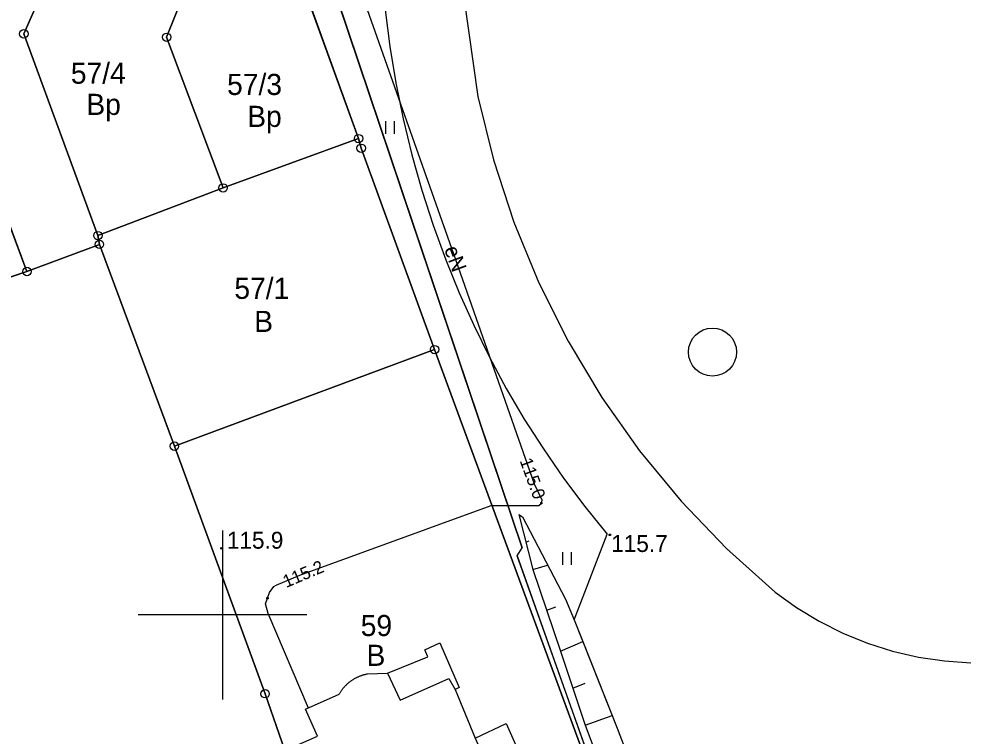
# Model space of a CAD drawing. Extents: x 6434771 to 6436222, y 5663454 to 5664782.
# Drawn here: x 6435287.9 to 6435344.1, y 5664292.8 to 5664335.3 of the extents above; entities that cross this region are included whole.
import ezdxf

# ---------------------------------------------------------------- set-up
doc = ezdxf.new("R2010")
doc.units = 0
for name, color, linetype in [('Warstwa 1', 7, 'Continuous'), ('Warstwa 10', 7, 'Continuous'), ('Warstwa 12', 7, 'Continuous'), ('Warstwa 13', 7, 'Continuous'), ('Warstwa 14', 7, 'Continuous'), ('Warstwa 15', 7, 'Continuous'), ('Warstwa 2', 7, 'Continuous'), ('Warstwa 20', 7, 'Continuous'), ('Warstwa 21', 7, 'Continuous'), ('Warstwa 4', 7, 'Continuous'), ('Warstwa 5', 7, 'Continuous'), ('Warstwa 6', 7, 'Continuous'), ('Warstwa 63', 7, 'Continuous'), ('Warstwa 7', 7, 'Continuous'), ('Warstwa 9', 7, 'Continuous')]:
    doc.layers.add(name, color=color, linetype=linetype)

msp = doc.modelspace()

# ---------------------------------------------------------------- linework, layer by layer
at = {"layer": 'Warstwa 1'}
for p, q in [((6435304.188, 5664338.883), (6435308.059, 5664328.214)), ((6435304.188, 5664338.883), (6435308.059, 5664328.214)), ((6435288.23, 5664334.42), (6435289.37, 5664337.02)), ((6435288.23, 5664334.42), (6435289.37, 5664337.02)), ((6435296.691, 5664334.213), (6435297.785, 5664336.98)), ((6435296.691, 5664334.213), (6435297.785, 5664336.98)), ((6435288.23, 5664334.42), (6435292.62, 5664322.47)), ((6435288.23, 5664334.42), (6435292.62, 5664322.47)), ((6435296.691, 5664334.213), (6435300.033, 5664325.291)), ((6435296.691, 5664334.213), (6435300.033, 5664325.291)), ((6435283.81, 5664332.65), (6435288.42, 5664320.34)), ((6435283.81, 5664332.65), (6435288.42, 5664320.34)), ((6435300.033, 5664325.291), (6435308.059, 5664328.214)), ((6435300.033, 5664325.291), (6435308.059, 5664328.214)), ((6435308.059, 5664328.214), (6435308.212, 5664327.642)), ((6435308.059, 5664328.214), (6435308.212, 5664327.642)), ((6435308.212, 5664327.642), (6435312.558, 5664315.718)), ((6435308.212, 5664327.642), (6435312.558, 5664315.718)), ((6435292.62, 5664322.47), (6435300.033, 5664325.291)), ((6435292.62, 5664322.47), (6435300.033, 5664325.291)), ((6435292.62, 5664322.47), (6435292.71, 5664321.95)), ((6435292.62, 5664322.47), (6435292.71, 5664321.95)), ((6435288.42, 5664320.34), (6435292.71, 5664321.95)), ((6435288.42, 5664320.34), (6435292.71, 5664321.95)), ((6435292.71, 5664321.95), (6435297.148, 5664309.994)), ((6435292.71, 5664321.95), (6435297.148, 5664309.994)), ((6435279.848, 5664317.495), (6435288.42, 5664320.34)), ((6435279.848, 5664317.495), (6435288.42, 5664320.34)), ((6435297.148, 5664309.994), (6435312.558, 5664315.718)), ((6435297.148, 5664309.994), (6435312.558, 5664315.718)), ((6435312.558, 5664315.718), (6435328.967, 5664271.142)), ((6435312.558, 5664315.718), (6435328.967, 5664271.142)), ((6435297.148, 5664309.994), (6435302.52, 5664295.337)), ((6435297.148, 5664309.994), (6435302.52, 5664295.337)), ((6435302.52, 5664295.337), (6435303.689, 5664291.982)), ((6435302.52, 5664295.337), (6435303.689, 5664291.982))]:
    msp.add_line(p, q, dxfattribs=at)
msp.add_lwpolyline([(6435305.62, 5664292.819), (6435304.919, 5664294.417), (6435306.91, 5664295.313), (6435306.927, 5664295.344), (6435306.946, 5664295.375), (6435306.964, 5664295.405), (6435306.982, 5664295.434), (6435307.002, 5664295.464), (6435307.022, 5664295.494), (6435307.042, 5664295.523), (6435307.063, 5664295.552), (6435307.084, 5664295.58), (6435307.105, 5664295.609), (6435307.127, 5664295.637), (6435307.149, 5664295.664), (6435307.172, 5664295.691), (6435307.195, 5664295.718), (6435307.218, 5664295.745), (6435307.242, 5664295.771), (6435307.267, 5664295.797), (6435307.291, 5664295.823), (6435307.316, 5664295.847), (6435307.342, 5664295.872), (6435307.367, 5664295.897), (6435307.393, 5664295.921), (6435307.42, 5664295.944), (6435307.447, 5664295.968), (6435307.473, 5664295.991), (6435307.501, 5664296.013), (6435307.529, 5664296.035), (6435307.557, 5664296.057), (6435307.585, 5664296.078), (6435307.613, 5664296.099), (6435307.643, 5664296.12), (6435307.672, 5664296.139), (6435307.701, 5664296.159), (6435307.731, 5664296.178), (6435307.762, 5664296.197), (6435307.792, 5664296.216), (6435307.822, 5664296.233), (6435307.853, 5664296.251), (6435307.884, 5664296.268), (6435307.916, 5664296.284), (6435307.948, 5664296.3), (6435307.979, 5664296.315), (6435308.011, 5664296.331), (6435308.043, 5664296.346), (6435308.077, 5664296.359), (6435308.109, 5664296.373), (6435308.142, 5664296.387), (6435308.175, 5664296.399), (6435308.208, 5664296.411), (6435308.241, 5664296.423), (6435308.276, 5664296.434), (6435308.31, 5664296.445), (6435308.343, 5664296.455), (6435308.377, 5664296.465), (6435308.411, 5664296.474), (6435308.446, 5664296.483), (6435308.48, 5664296.491), (6435308.515, 5664296.499), (6435308.549, 5664296.507), (6435308.584, 5664296.513), (6435309.765, 5664296.549), (6435312.157, 5664297.53), (6435311.972, 5664297.942), (6435312.867, 5664298.352), (6435314.015, 5664295.697), (6435313.773, 5664295.58), (6435314.968, 5664292.705), (6435316.789, 5664293.573), (6435318.96, 5664288.676)], dxfattribs=at)
msp.add_circle((6435329.014, 5664315.569), 1.423, dxfattribs=at)
at = {"layer": 'Warstwa 10'}
for p, q in [((6435317.546, 5664305.946), (6435317.77, 5664305.816)), ((6435317.546, 5664305.946), (6435318.371, 5664302.695)), ((6435317.77, 5664305.816), (6435320.305, 5664300.928)), ((6435317.958, 5664304.321), (6435318.165, 5664304.382)), ((6435318.371, 5664302.695), (6435319.252, 5664302.958)), ((6435318.371, 5664302.695), (6435320.02, 5664297.862)), ((6435320.305, 5664300.928), (6435320.817, 5664299.711)), ((6435319.195, 5664300.279), (6435319.729, 5664300.483)), ((6435320.817, 5664299.711), (6435321.328, 5664298.43)), ((6435320.02, 5664297.862), (6435321.328, 5664298.43)), ((6435321.328, 5664298.43), (6435323.081, 5664294.037)), ((6435320.02, 5664297.862), (6435321.465, 5664293.478)), ((6435320.743, 5664295.67), (6435321.472, 5664295.955)), ((6435321.465, 5664293.478), (6435323.076, 5664294.05)), ((6435323.081, 5664294.037), (6435323.378, 5664293.293)), ((6435321.465, 5664293.478), (6435323.042, 5664289.338)), ((6435323.378, 5664293.293), (6435324.582, 5664290.098))]:
    msp.add_line(p, q, dxfattribs=at)
for centre in [(6435288.23, 5664334.42), (6435296.691, 5664334.213), (6435308.059, 5664328.214), (6435308.059, 5664328.214), (6435308.212, 5664327.642), (6435308.212, 5664327.642), (6435300.033, 5664325.291), (6435292.62, 5664322.47), (6435292.71, 5664321.95), (6435288.42, 5664320.34), (6435312.558, 5664315.718), (6435312.558, 5664315.718), (6435297.148, 5664309.994), (6435302.52, 5664295.337)]:
    msp.add_circle(centre, 0.25, dxfattribs=at)
at = {"layer": 'Warstwa 12'}
msp.add_lwpolyline([(6435305.081, 5664294.49), (6435302.711, 5664300.081), (6435302.539, 5664300.651), (6435302.786, 5664301.334), (6435303.028, 5664301.69), (6435303.176, 5664301.769), (6435304.585, 5664302.349), (6435315.911, 5664306.482), (6435318.736, 5664306.476), (6435318.886, 5664306.623), (6435318.919, 5664306.801), (6435318.483, 5664307.756), (6435313.7, 5664321.376), (6435308.343, 5664336.525), (6435304.293, 5664348.06), (6435300.96, 5664347.9)], dxfattribs=at)
at = {"layer": 'Warstwa 13'}
for centre in [(6435322.934, 5664304.747), (6435299.939, 5664303.944)]:
    msp.add_circle(centre, 0.045, dxfattribs=at)
at = {"layer": 'Warstwa 14'}
for centre in [(6435318.886, 5664306.623), (6435302.663, 5664300.993)]:
    msp.add_circle(centre, 0.045, dxfattribs=at)
at = {"layer": 'Warstwa 2'}
for points in [[(6435328.967, 5664271.142), (6435317.44, 5664303.507), (6435317.745, 5664303.983), (6435302.648, 5664348.803)], [(6435292.713, 5664321.949), (6435288.42, 5664320.34), (6435283.81, 5664332.65), (6435283.51, 5664333.86)], [(6435297.148, 5664309.994), (6435292.713, 5664321.949)], [(6435303.689, 5664291.982), (6435302.52, 5664295.337), (6435297.148, 5664309.994)]]:
    msp.add_lwpolyline(points, dxfattribs=at)
at = {"layer": 'Warstwa 20'}
for p, q in [((6435317.546, 5664305.946), (6435318.371, 5664302.695)), ((6435318.371, 5664302.695), (6435320.02, 5664297.862)), ((6435320.02, 5664297.862), (6435321.465, 5664293.478)), ((6435321.465, 5664293.478), (6435323.042, 5664289.338))]:
    msp.add_line(p, q, dxfattribs=at)
at = {"layer": 'Warstwa 21'}
for p, q in [((6435317.546, 5664305.946), (6435317.77, 5664305.816)), ((6435317.77, 5664305.816), (6435320.305, 5664300.928)), ((6435320.305, 5664300.928), (6435320.817, 5664299.711)), ((6435320.817, 5664299.711), (6435321.328, 5664298.43)), ((6435321.328, 5664298.43), (6435323.081, 5664294.037)), ((6435323.081, 5664294.037), (6435323.378, 5664293.293)), ((6435323.378, 5664293.293), (6435324.582, 5664290.098))]:
    msp.add_line(p, q, dxfattribs=at)
at = {"layer": 'Warstwa 4'}
for points in [[(6435308.584, 5664296.513), (6435309.765, 5664296.549), (6435310.516, 5664294.96), (6435313.401, 5664296.235), (6435313.773, 5664295.58), (6435314.968, 5664292.705), (6435317.12, 5664287.898), (6435319.609, 5664282.017), (6435314.06, 5664279.614), (6435313.234, 5664281.605), (6435309.071, 5664279.765), (6435303.689, 5664291.982)], [(6435306.91, 5664295.313), (6435306.927, 5664295.344), (6435306.946, 5664295.375), (6435306.964, 5664295.405), (6435306.982, 5664295.434), (6435307.002, 5664295.464), (6435307.022, 5664295.494), (6435307.042, 5664295.523), (6435307.063, 5664295.552), (6435307.084, 5664295.58), (6435307.105, 5664295.609), (6435307.127, 5664295.637), (6435307.149, 5664295.664), (6435307.172, 5664295.691), (6435307.195, 5664295.718), (6435307.218, 5664295.745), (6435307.242, 5664295.771), (6435307.267, 5664295.797), (6435307.291, 5664295.823), (6435307.316, 5664295.847), (6435307.342, 5664295.872), (6435307.367, 5664295.897), (6435307.393, 5664295.921), (6435307.42, 5664295.944), (6435307.447, 5664295.968), (6435307.473, 5664295.991), (6435307.501, 5664296.013), (6435307.529, 5664296.035), (6435307.557, 5664296.057), (6435307.585, 5664296.078), (6435307.613, 5664296.099), (6435307.643, 5664296.12), (6435307.672, 5664296.139), (6435307.701, 5664296.159), (6435307.731, 5664296.178), (6435307.762, 5664296.197), (6435307.792, 5664296.216), (6435307.822, 5664296.233), (6435307.853, 5664296.251), (6435307.884, 5664296.268), (6435307.916, 5664296.284), (6435307.948, 5664296.3), (6435307.979, 5664296.315), (6435308.011, 5664296.331), (6435308.043, 5664296.346), (6435308.077, 5664296.359), (6435308.109, 5664296.373), (6435308.142, 5664296.387), (6435308.175, 5664296.399), (6435308.208, 5664296.411), (6435308.241, 5664296.423), (6435308.276, 5664296.434), (6435308.31, 5664296.445), (6435308.343, 5664296.455), (6435308.377, 5664296.465), (6435308.411, 5664296.474), (6435308.446, 5664296.483), (6435308.48, 5664296.491), (6435308.515, 5664296.499), (6435308.549, 5664296.507), (6435308.584, 5664296.513)], [(6435303.689, 5664291.982), (6435305.62, 5664292.819), (6435304.919, 5664294.417), (6435306.91, 5664295.313)]]:
    msp.add_lwpolyline(points, dxfattribs=at)
at = {"layer": 'Warstwa 5'}
for p, q in [((6435302.648, 5664348.803), (6435317.745, 5664303.983)), ((6435309.625, 5664335.832), (6435309.901, 5664333.667)), ((6435309.901, 5664333.667), (6435310.257, 5664331.513)), ((6435283.81, 5664332.65), (6435288.42, 5664320.34)), ((6435310.257, 5664331.513), (6435310.694, 5664329.374)), ((6435310.694, 5664329.374), (6435311.21, 5664327.253)), ((6435309.68, 5664328.5), (6435309.68, 5664329.25)), ((6435310.18, 5664328.5), (6435310.18, 5664329.25)), ((6435311.21, 5664327.253), (6435311.805, 5664325.153)), ((6435311.805, 5664325.153), (6435312.477, 5664323.076)), ((6435312.477, 5664323.076), (6435313.227, 5664321.026)), ((6435288.42, 5664320.34), (6435292.713, 5664321.949)), ((6435292.713, 5664321.949), (6435297.148, 5664309.994)), ((6435313.227, 5664321.026), (6435314.014, 5664319.076)), ((6435314.014, 5664319.076), (6435314.872, 5664317.156)), ((6435314.872, 5664317.156), (6435315.801, 5664315.269)), ((6435315.801, 5664315.269), (6435316.799, 5664313.418)), ((6435316.799, 5664313.418), (6435317.865, 5664311.605)), ((6435317.865, 5664311.605), (6435318.998, 5664309.833)), ((6435297.148, 5664309.994), (6435302.52, 5664295.337)), ((6435318.998, 5664309.833), (6435320.195, 5664308.104)), ((6435320.195, 5664308.104), (6435321.456, 5664306.42)), ((6435321.456, 5664306.42), (6435322.778, 5664304.785)), ((6435317.546, 5664305.946), (6435318.371, 5664302.695)), ((6435317.546, 5664305.946), (6435317.77, 5664305.816)), ((6435317.77, 5664305.816), (6435320.305, 5664300.928)), ((6435320.817, 5664299.711), (6435322.778, 5664304.785)), ((6435317.44, 5664303.507), (6435317.745, 5664303.983)), ((6435317.44, 5664303.507), (6435328.967, 5664271.142)), ((6435320.159, 5664302.967), (6435320.159, 5664303.717)), ((6435320.659, 5664302.967), (6435320.659, 5664303.717)), ((6435318.371, 5664302.695), (6435320.02, 5664297.862)), ((6435320.305, 5664300.928), (6435320.817, 5664299.711)), ((6435320.02, 5664297.862), (6435321.465, 5664293.478)), ((6435302.52, 5664295.337), (6435303.689, 5664291.982)), ((6435321.465, 5664293.478), (6435323.042, 5664289.338))]:
    msp.add_line(p, q, dxfattribs=at)
at = {"layer": 'Warstwa 6'}
msp.add_lwpolyline([(6435327.723, 5664423.322), (6435319.733, 5664392.043), (6435306.509, 5664388.452), (6435300.533, 5664386.274), (6435288.252, 5664382.112), (6435301.901, 5664344.851), (6435302.896, 5664342.009), (6435304.062, 5664339.224), (6435304.188, 5664338.883), (6435308.059, 5664328.214), (6435308.212, 5664327.642), (6435312.558, 5664315.718), (6435328.967, 5664271.142), (6435453.294, 5664326.245), (6435419.247, 5664420.734)], dxfattribs=at)
for points in [[(6435238.32, 5664321.48), (6435239.35, 5664318.67), (6435251.33, 5664323.06), (6435256.85, 5664325.15), (6435282.12, 5664334.4), (6435283.04, 5664334.55), (6435283.81, 5664332.65), (6435288.42, 5664320.34), (6435292.71, 5664321.95), (6435292.62, 5664322.47), (6435288.23, 5664334.42), (6435289.37, 5664337.02), (6435302.77, 5664341.93), (6435302.9, 5664342.01), (6435301.9, 5664344.85), (6435301.61, 5664344.76), (6435282.011, 5664337.491), (6435264.85, 5664331.09), (6435264.52, 5664331.07)], [(6435292.62, 5664322.47), (6435300.033, 5664325.291), (6435296.691, 5664334.213), (6435297.785, 5664336.98), (6435304.062, 5664339.224), (6435302.9, 5664342.01), (6435302.77, 5664341.93), (6435289.37, 5664337.02), (6435288.23, 5664334.42)], [(6435300.033, 5664325.291), (6435308.059, 5664328.214), (6435304.188, 5664338.883), (6435304.062, 5664339.224), (6435297.785, 5664336.98), (6435296.691, 5664334.213)], [(6435268.046, 5664299.985), (6435282.059, 5664305.156), (6435279.848, 5664317.495), (6435288.42, 5664320.34), (6435283.81, 5664332.65), (6435259.074, 5664323.817)], [(6435297.148, 5664309.994), (6435312.558, 5664315.718), (6435308.212, 5664327.642), (6435308.059, 5664328.214), (6435300.033, 5664325.291), (6435292.62, 5664322.47), (6435292.71, 5664321.95)], [(6435297.148, 5664309.994), (6435292.71, 5664321.95), (6435288.42, 5664320.34), (6435279.848, 5664317.495), (6435282.059, 5664305.156), (6435284.291, 5664291.297), (6435288.884, 5664280.85), (6435297.133, 5664262.518), (6435299.068, 5664257.994), (6435315.455, 5664265.206), (6435309.957, 5664277.754), (6435309.071, 5664279.765), (6435303.689, 5664291.982), (6435302.52, 5664295.337)], [(6435303.689, 5664291.982), (6435309.071, 5664279.765), (6435309.957, 5664277.754), (6435315.455, 5664265.206), (6435328.967, 5664271.142), (6435312.558, 5664315.718), (6435297.148, 5664309.994), (6435302.52, 5664295.337)]]:
    msp.add_lwpolyline(points, close=True, dxfattribs=at)
at = {"layer": 'Warstwa 63'}
for p, q in [((6435300, 5664305), (6435300, 5664295)), ((6435305, 5664300), (6435295, 5664300))]:
    msp.add_line(p, q, dxfattribs=at)
at = {"layer": 'Warstwa 7'}
for p, q in [((6435314.092, 5664337.979), (6435315.122, 5664330.711)), ((6435315.122, 5664330.711), (6435316.045, 5664326.947)), ((6435316.045, 5664326.947), (6435317.247, 5664323.261)), ((6435317.247, 5664323.261), (6435318.721, 5664319.677)), ((6435318.721, 5664319.677), (6435320.459, 5664316.212)), ((6435320.459, 5664316.212), (6435322.452, 5664312.887)), ((6435322.452, 5664312.887), (6435324.688, 5664309.721)), ((6435324.688, 5664309.721), (6435327.154, 5664306.731)), ((6435327.154, 5664306.731), (6435329.837, 5664303.934)), ((6435329.837, 5664303.934), (6435332.722, 5664301.345)), ((6435332.722, 5664301.345), (6435333.994, 5664300.433)), ((6435333.994, 5664300.433), (6435335.335, 5664299.624)), ((6435335.335, 5664299.624), (6435336.736, 5664298.923)), ((6435336.736, 5664298.923), (6435338.187, 5664298.334)), ((6435338.187, 5664298.334), (6435339.68, 5664297.862)), ((6435339.68, 5664297.862), (6435341.205, 5664297.508)), ((6435341.205, 5664297.508), (6435342.754, 5664297.276)), ((6435342.754, 5664297.276), (6435344.316, 5664297.166))]:
    msp.add_line(p, q, dxfattribs=at)
at = {"layer": 'Warstwa 9'}
for p, q in [((6435314.092, 5664337.979), (6435315.122, 5664330.711)), ((6435309.625, 5664335.832), (6435309.901, 5664333.667)), ((6435309.901, 5664333.667), (6435310.257, 5664331.513)), ((6435310.257, 5664331.513), (6435310.694, 5664329.374)), ((6435315.122, 5664330.711), (6435316.045, 5664326.947)), ((6435310.694, 5664329.374), (6435311.21, 5664327.253)), ((6435311.21, 5664327.253), (6435311.805, 5664325.153)), ((6435316.045, 5664326.947), (6435317.247, 5664323.261)), ((6435311.805, 5664325.153), (6435312.477, 5664323.076)), ((6435317.247, 5664323.261), (6435318.721, 5664319.677)), ((6435312.477, 5664323.076), (6435313.227, 5664321.026)), ((6435313.227, 5664321.026), (6435314.014, 5664319.076)), ((6435318.721, 5664319.677), (6435320.459, 5664316.212)), ((6435314.014, 5664319.076), (6435314.872, 5664317.156)), ((6435314.872, 5664317.156), (6435315.801, 5664315.269)), ((6435320.459, 5664316.212), (6435322.452, 5664312.887)), ((6435315.801, 5664315.269), (6435316.799, 5664313.418)), ((6435316.799, 5664313.418), (6435317.865, 5664311.605)), ((6435322.452, 5664312.887), (6435324.688, 5664309.721)), ((6435317.865, 5664311.605), (6435318.998, 5664309.833)), ((6435318.998, 5664309.833), (6435320.195, 5664308.104)), ((6435324.688, 5664309.721), (6435327.154, 5664306.731)), ((6435320.195, 5664308.104), (6435321.456, 5664306.42)), ((6435321.456, 5664306.42), (6435322.778, 5664304.785)), ((6435327.154, 5664306.731), (6435329.837, 5664303.934)), ((6435320.817, 5664299.711), (6435322.778, 5664304.785)), ((6435329.837, 5664303.934), (6435332.722, 5664301.345)), ((6435332.722, 5664301.345), (6435333.994, 5664300.433)), ((6435333.994, 5664300.433), (6435335.335, 5664299.624)), ((6435320.817, 5664299.711), (6435323.378, 5664293.293)), ((6435335.335, 5664299.624), (6435336.736, 5664298.923)), ((6435336.736, 5664298.923), (6435338.187, 5664298.334)), ((6435338.187, 5664298.334), (6435339.68, 5664297.862)), ((6435339.68, 5664297.862), (6435341.205, 5664297.508)), ((6435341.205, 5664297.508), (6435342.754, 5664297.276)), ((6435342.754, 5664297.276), (6435344.316, 5664297.166)), ((6435323.378, 5664293.293), (6435325.347, 5664288.07))]:
    msp.add_line(p, q, dxfattribs=at)

# ---------------------------------------------------------------- texts
at = {"layer": 'Warstwa 13'}
msp.add_text('eN', height=0.9, rotation=290.0484, dxfattribs=at).set_placement((6435313.111, 5664321.677))
for s, p in [('115.9', (6435300.256, 5664303.926)), ('115.7', (6435323.016, 5664303.731))]:
    msp.add_text(s, height=1, dxfattribs=at).set_placement(p)
at = {"layer": 'Warstwa 14'}
for s, rotation, p in [('115.0', 290.0484, (6435317.586, 5664309.141)), ('115.2', 23.0673, (6435303.768, 5664301.593))]:
    msp.add_text(s, height=0.75, rotation=rotation, dxfattribs=at).set_placement(p)
at = {"layer": 'Warstwa 15'}
for s, p in [('57/4', (6435291.016, 5664331.461)), ('57/3', (6435300.269, 5664330.796)), ('57/1', (6435300.7, 5664318.72)), ('59', (6435308.183, 5664298.751))]:
    msp.add_text(s, height=1.25, dxfattribs=at).set_placement(p)
at = {"layer": 'Warstwa 2'}
for s, p in [('Bp', (6435291.935, 5664329.614)), ('Bp', (6435301.462, 5664328.903)), ('B', (6435301.875, 5664316.761)), ('B', (6435308.527, 5664296.987))]:
    msp.add_text(s, height=1.25, dxfattribs=at).set_placement(p)

doc.saveas('drawing.dxf')
